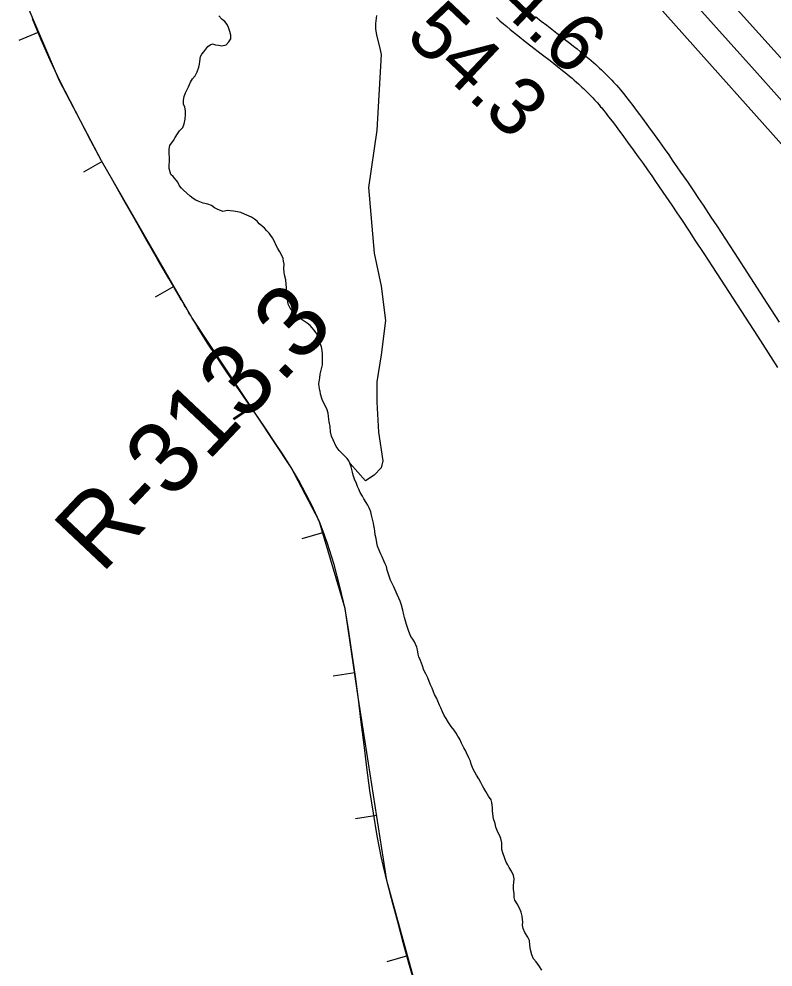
# Model space of a CAD drawing. Extents: x 3180038 to 3217926, y 922069 to 947485.
# Drawn here: x 3195073 to 3195944, y 942147 to 943243 of the extents above; entities that cross this region are included whole.
import ezdxf

# ---------------------------------------------------------------- set-up
doc = ezdxf.new("R2010")
doc.units = 0
for name, color, linetype in [('V-BORW-LINE', 7, 'Continuous'), ('V-RIVR-RANG', 7, 'Continuous'), ('V-RIVR-RANG-IDEN', 7, 'Continuous'), ('V-ROAD-CNTR', 7, 'Continuous'), ('V-SITE-VEGE', 7, 'Continuous'), ('V-TOPO-MAJR', 7, 'Continuous'), ('V-TOPO-MINR', 7, 'Continuous'), ('V-TOPO-SHOR', 7, 'Continuous')]:
    doc.layers.add(name, color=color, linetype=linetype)

msp = doc.modelspace()

# ---------------------------------------------------------------- linework, layer by layer
at = {"layer": 'V-BORW-LINE'}
for p, q in [((3195098.1, 943218.6), (3195088.1, 943242.7)), ((3195095.6, 943227.5), (3195072.6, 943217.7)), ((3195108.8, 943194.9), (3195098.1, 943218.6)), ((3195119.7, 943171.2), (3195108.8, 943194.9)), ((3195131.7, 943148), (3195119.7, 943171.2)), ((3195143.6, 943124.9), (3195131.7, 943148)), ((3195155.8, 943101.8), (3195143.6, 943124.9)), ((3195168.2, 943078.9), (3195155.8, 943101.8)), ((3195168.7, 943078), (3195147.1, 943065.5)), ((3195181, 943056.1), (3195168.2, 943078.9)), ((3195193.9, 943033.4), (3195181, 943056.1)), ((3195206.8, 943010.6), (3195193.9, 943033.4)), ((3195219.6, 942987.9), (3195206.8, 943010.6)), ((3195232.7, 942965.3), (3195219.6, 942987.9)), ((3195245.8, 942942.6), (3195232.7, 942965.3)), ((3195259, 942920.1), (3195245.8, 942942.6)), ((3195251.7, 942933.5), (3195230.1, 942921.1)), ((3195290.7, 942868.2), (3195281.4, 942882.9)), ((3195300.2, 942853.7), (3195290.7, 942868.2)), ((3195309.7, 942839.2), (3195300.2, 942853.7)), ((3195319.5, 942824.9), (3195309.7, 942839.2)), ((3195329.3, 942810.6), (3195319.5, 942824.9)), ((3195339.1, 942796.3), (3195329.3, 942810.6)), ((3195340.8, 942794.5), (3195320, 942780.7)), ((3195341.6, 942793.3), (3195320.8, 942779.5)), ((3195349, 942782.1), (3195339.1, 942796.3)), ((3195358.7, 942767.8), (3195349, 942782.1)), ((3195368.3, 942753.4), (3195358.7, 942767.8)), ((3195377.8, 942739), (3195368.3, 942753.4)), ((3195387.3, 942724.5), (3195377.8, 942739)), ((3195395.9, 942709.3), (3195387.3, 942724.5)), ((3195404.3, 942694.1), (3195395.9, 942709.3)), ((3195412.1, 942678.5), (3195404.3, 942694.1)), ((3195423.5, 942648.9), (3195399.5, 942641.8)), ((3195436.9, 942612.4), (3195428.8, 942637.8)), ((3195443.5, 942586.7), (3195436.9, 942612.4)), ((3195449.6, 942560.9), (3195443.5, 942586.7)), ((3195453.8, 942534.9), (3195449.6, 942560.9)), ((3195457.9, 942508.8), (3195453.8, 942534.9)), ((3195461.7, 942482.7), (3195457.9, 942508.8)), ((3195460.7, 942487), (3195435.9, 942483.3)), ((3195465.2, 942456.6), (3195461.7, 942482.7)), ((3195468.3, 942430.2), (3195465.2, 942456.6)), ((3195471.5, 942403.9), (3195468.3, 942430.2)), ((3195474.7, 942377.6), (3195471.5, 942403.9)), ((3195478, 942351.2), (3195474.7, 942377.6)), ((3195482.2, 942325.1), (3195478, 942351.2)), ((3195486.1, 942322.3), (3195461.4, 942318.5)), ((3195486.6, 942298.9), (3195482.2, 942325.1)), ((3195491.8, 942272.9), (3195486.6, 942298.9)), ((3195510.3, 942199.3), (3195504, 942223.2)), ((3195516.8, 942175.5), (3195510.3, 942199.3)), ((3195523.3, 942151.7), (3195516.8, 942175.5)), ((3195521.8, 942159.9), (3195497.7, 942153.2)), ((3195530.1, 942127.9), (3195523.3, 942151.7))]:
    msp.add_line(p, q, dxfattribs=at)
for points in [[(3195119.6, 943171.2), (3195078.8, 943267)], [(3195168.2, 943078.9), (3195119.6, 943171.2)], [(3195272.4, 942897.7), (3195168.2, 943078.9)], [(3195387.4, 942724.3), (3195272.4, 942897.7)], [(3195419.4, 942662.6), (3195387.4, 942724.3)], [(3195449.6, 942561.4), (3195419.4, 942662.6)], [(3195465.2, 942456.6), (3195449.6, 942561.4)], [(3195497.8, 942247.1), (3195465.2, 942456.6)], [(3195550.2, 942056.7), (3195497.8, 942247.1)]]:
    msp.add_lwpolyline(points, dxfattribs=at)
for points in [[(3195281.4, 942882.9), (3195272.4, 942897.7), (3195259, 942920.1)], [(3195428.8, 942637.8), (3195419.4, 942662.6), (3195412.1, 942678.5)], [(3195504, 942223.2), (3195497.8, 942247.1), (3195491.8, 942272.9)]]:
    msp.add_spline(points, degree=3, dxfattribs=at)
at = {"layer": 'V-ROAD-CNTR'}
for points in [[(3195624.4, 943244.4), (3195628.5, 943240.7), (3195632.5, 943237.2), (3195636.4, 943233.9), (3195640.2, 943230.7), (3195643.9, 943227.7), (3195647.5, 943224.8), (3195651, 943221.9), (3195657.8, 943216.6), (3195664.2, 943211.7), (3195676.1, 943202.5), (3195686.5, 943194.6), (3195690.9, 943191.1), (3195695.1, 943187.8)], [(3195669.6, 943245.5), (3195676.3, 943240.3), (3195682.5, 943235.4), (3195694.4, 943226.3), (3195704.8, 943218.3), (3195709.4, 943214.7), (3195713.7, 943211.4)], [(3195713.7, 943211.3), (3195717.7, 943208.2), (3195721.4, 943205.1), (3195724.9, 943202.3), (3195728.2, 943199.5), (3195731.3, 943196.9), (3195734.1, 943194.5), (3195736.7, 943192.2), (3195739.2, 943190), (3195741.5, 943187.9), (3195743.6, 943185.9), (3195745.7, 943184), (3195749.4, 943180.5), (3195752.6, 943177.3), (3195755.3, 943174.5), (3195757.7, 943172), (3195759.8, 943169.8), (3195761.6, 943167.8), (3195763.2, 943166), (3195765.9, 943163), (3195767.9, 943160.6), (3195769.4, 943158.8), (3195771.6, 943156.1), (3195773.7, 943153.4), (3195777.9, 943147.9), (3195782, 943142.6), (3195785.9, 943137.4), (3195789.7, 943132.4), (3195793.3, 943127.5), (3195800.3, 943118), (3195806.8, 943109.1), (3195812.8, 943100.8), (3195818.4, 943092.9), (3195823.6, 943085.5), (3195828.5, 943078.5), (3195833.1, 943072), (3195837.3, 943065.8), (3195845.2, 943054.3), (3195852.1, 943044.2), (3195858, 943035.3), (3195863.2, 943027.5), (3195872.3, 943013.8), (3195879, 943003.6), (3195889.1, 942988.2), (3195899.1, 942972.8), (3195937, 942914.3), (3195951.2, 942892.4)], [(3195695, 943187.9), (3195698.9, 943184.8), (3195702.5, 943181.9), (3195705.8, 943179.1), (3195708.9, 943176.6), (3195711.8, 943174.2), (3195714.4, 943171.9), (3195716.9, 943169.7), (3195719.1, 943167.7), (3195721.3, 943165.8), (3195723.2, 943163.9), (3195725, 943162.3), (3195728.4, 943159), (3195731.3, 943156.1), (3195733.8, 943153.6), (3195735.9, 943151.4), (3195737.8, 943149.4), (3195739.4, 943147.6), (3195740.8, 943146.1), (3195743.2, 943143.4), (3195744.9, 943141.3), (3195746.2, 943139.8), (3195748.1, 943137.4), (3195750, 943135), (3195754.1, 943129.7), (3195758.1, 943124.4), (3195761.9, 943119.4), (3195765.6, 943114.4), (3195769.2, 943109.6), (3195776.1, 943100.3), (3195782.5, 943091.5), (3195788.4, 943083.3), (3195793.9, 943075.5), (3195799.1, 943068.2), (3195803.9, 943061.3), (3195808.4, 943054.9), (3195812.6, 943048.8), (3195820.4, 943037.4), (3195827.2, 943027.4), (3195833.1, 943018.6), (3195838.3, 943010.9), (3195847.2, 942997.3), (3195853.9, 942987.1), (3195864, 942971.8), (3195874, 942956.4), (3195911.9, 942898), (3195926.1, 942876.1), (3195938.4, 942856.9), (3195949.2, 942840.1)]]:
    msp.add_lwpolyline(points, dxfattribs=at)
at = {"layer": 'V-SITE-VEGE'}
for points in [[(3195285.6, 943029.9), (3195279.9, 943032), (3195277, 943033.2), (3195273.9, 943035.2), (3195270.5, 943037.8), (3195262.9, 943045), (3195260.6, 943047.3), (3195258.3, 943049.9), (3195256.1, 943053.9), (3195250.7, 943060.5), (3195248.1, 943063.1), (3195246.2, 943070), (3195246.2, 943074), (3195246.5, 943078), (3195246.6, 943081.4), (3195246.1, 943088.2), (3195246.1, 943092.2), (3195247, 943096.5), (3195251.3, 943102.2), (3195253, 943105.9), (3195255.9, 943109.9), (3195258.2, 943113.6), (3195262, 943117.3), (3195263.4, 943121.5), (3195264.6, 943126.9), (3195265.2, 943132.4), (3195265, 943136.7), (3195264.2, 943140.7), (3195262.8, 943144.4), (3195262.8, 943149), (3195263.7, 943153.2), (3195265.2, 943157.2), (3195268.6, 943164.3), (3195270.7, 943169.8), (3195273, 943173.4), (3195276.2, 943176.9), (3195278.5, 943181.4), (3195280.5, 943187.1), (3195281.1, 943190.5), (3195281.7, 943193.7), (3195282.3, 943199.4), (3195284.1, 943201.9), (3195286.4, 943204.8), (3195288.7, 943207.6), (3195291, 943210.7), (3195293.6, 943212.7), (3195296.4, 943213.8), (3195299.9, 943212.9), (3195303.3, 943212.4), (3195307, 943211.8), (3195312.1, 943212.9), (3195315.3, 943216.3), (3195317.3, 943219.7), (3195317.4, 943224), (3195316.3, 943228.2), (3195314.6, 943232.8), (3195313.2, 943236.3), (3195310.6, 943239.7), (3195307.5, 943242), (3195307.2, 943242.3), (3195303.8, 943246.3)], [(3195485.9, 943246.8), (3195484.8, 943237.3), (3195484.7, 943231.2), (3195485.8, 943223.8), (3195489.4, 943210.3), (3195491.3, 943201.6)], [(3195491.3, 943201.6), (3195486.4, 943114.2), (3195476.5, 943048.1), (3195483.1, 942972), (3195491.4, 942934), (3195496.3, 942894.3), (3195491.4, 942854.6), (3195486.4, 942823.2), (3195486.4, 942800), (3195488.1, 942765.3), (3195493, 942732.2), (3195491.4, 942723.9), (3195483.1, 942715.7), (3195473.2, 942709.1), (3195455.3, 942728.9), (3195455.2, 942729.2), (3195453.8, 942732.1), (3195451.9, 942734.7), (3195449.3, 942737.6), (3195442.8, 942743.9), (3195439.4, 942748.8), (3195435.7, 942756.3), (3195433.8, 942760.6), (3195432.7, 942765.4), (3195432.1, 942771.7), (3195431.3, 942777.1), (3195430.8, 942780.3), (3195430.5, 942783.4), (3195430, 942787.2), (3195428.3, 942792.3), (3195425.8, 942797.2), (3195423.2, 942802.9), (3195421.3, 942809.2), (3195420.7, 942812.9), (3195420.5, 942813.2), (3195419.6, 942817.8), (3195419.1, 942821.2), (3195420.3, 942828.1), (3195420.9, 942832.1), (3195421.8, 942836.9), (3195423.3, 942842.9), (3195423.6, 942849.2), (3195423.4, 942855.5), (3195423.1, 942859.5), (3195422.3, 942863.8), (3195420.9, 942867.5), (3195419.5, 942872.6), (3195418.1, 942876.1), (3195416.1, 942879.8), (3195413.3, 942883.6), (3195411.3, 942885.8), (3195409.3, 942888.4), (3195405.6, 942891.3), (3195402.2, 942893.3), (3195398.8, 942895.7), (3195395.4, 942898.3), (3195392.3, 942901.1), (3195389.5, 942904.3), (3195387.2, 942906.6), (3195385.5, 942909.2), (3195383.8, 942913.2), (3195383.3, 942916.3), (3195382.7, 942920.1), (3195382.2, 942924.1), (3195381.9, 942928.6), (3195381.7, 942931.8), (3195381.4, 942936.4), (3195380.9, 942941.2), (3195379.5, 942946.9), (3195379.2, 942950.1), (3195378.7, 942954.4), (3195379, 942959.2), (3195378.5, 942962.7), (3195377.9, 942965.8), (3195376.5, 942969.5), (3195374, 942973.6), (3195371.7, 942977.3), (3195369.8, 942981), (3195367.8, 942985.6), (3195365.6, 942989.6), (3195361.6, 942995.1), (3195359, 942998), (3195356.5, 943000.8), (3195353.4, 943003.7), (3195350.3, 943006), (3195348, 943009.2), (3195344.9, 943011.5), (3195341.2, 943013.5), (3195336, 943015.8), (3195333.2, 943017.3), (3195329.2, 943019), (3195325.2, 943019.9), (3195320.7, 943020.5), (3195316.9, 943020.8), (3195313.5, 943021.2), (3195308.1, 943020.3), (3195301.5, 943022.7), (3195298.7, 943024.4), (3195295, 943027.3), (3195291, 943028.8), (3195285.6, 943029.9)]]:
    msp.add_lwpolyline(points, dxfattribs=at)
at = {"layer": 'V-TOPO-MAJR'}
msp.add_lwpolyline([(3195832, 943332.2), (3196228.6, 942892.2)], dxfattribs=at)
at = {"layer": 'V-TOPO-MINR'}
for points in [[(3195151.5, 944017.5), (3195154.3, 944016.7), (3195165.4, 944011), (3195177.1, 944003.9), (3195188.1, 943996), (3195198.1, 943986.8), (3195207.3, 943976.7), (3195243.5, 943931.4), (3195270.5, 943898), (3195297.5, 943864.8), (3195324.9, 943831.8), (3195352.4, 943798.9), (3195759.8, 943316.1), (3195762.4, 943313.1), (3195765, 943310), (3195767.6, 943307), (3195770.3, 943304), (3195772.9, 943301), (3195775.6, 943298), (3195778.3, 943295), (3195780.9, 943292), (3196014.6, 943029.7)], [(3195831.3, 943285.6), (3195922.7, 943183.5), (3195990.1, 943108.1)]]:
    msp.add_lwpolyline(points, dxfattribs=at)
at = {"layer": 'V-TOPO-SHOR'}
for points in [[(3195385.5, 942909.2), (3195383.8, 942913.2), (3195383.3, 942916.3), (3195382.7, 942920.1), (3195382.2, 942924.1), (3195381.9, 942928.6), (3195381.7, 942931.8), (3195381.4, 942936.4), (3195380.9, 942941.2), (3195379.5, 942946.9), (3195379.2, 942950.1), (3195378.7, 942954.4), (3195379, 942959.2), (3195378.5, 942962.7), (3195377.9, 942965.8), (3195376.5, 942969.5), (3195374, 942973.6), (3195371.7, 942977.3), (3195369.8, 942981), (3195367.8, 942985.6), (3195365.6, 942989.6), (3195361.6, 942995.1), (3195359, 942998), (3195356.5, 943000.8), (3195353.4, 943003.7), (3195350.3, 943006), (3195348, 943009.2), (3195344.9, 943011.5), (3195341.2, 943013.5), (3195336, 943015.8), (3195333.2, 943017.3), (3195329.2, 943019), (3195325.2, 943019.9), (3195320.7, 943020.5), (3195316.9, 943020.8), (3195313.5, 943021.2), (3195308.1, 943020.3), (3195301.5, 943022.7), (3195298.7, 943024.4), (3195295, 943027.3), (3195291, 943028.8), (3195285.6, 943029.9), (3195279.9, 943032), (3195277, 943033.2), (3195273.9, 943035.2), (3195270.5, 943037.8), (3195262.9, 943045), (3195260.6, 943047.3), (3195258.3, 943049.9), (3195256.1, 943053.9), (3195250.7, 943060.5), (3195248.1, 943063.1), (3195246.2, 943070), (3195246.2, 943074), (3195246.5, 943078), (3195246.6, 943081.4), (3195246.1, 943088.2), (3195246.1, 943092.2), (3195247, 943096.5), (3195251.3, 943102.2), (3195253, 943105.9), (3195255.9, 943109.9), (3195258.2, 943113.6), (3195262, 943117.3), (3195263.4, 943121.5), (3195264.6, 943126.9), (3195265.2, 943132.4), (3195265, 943136.7), (3195264.2, 943140.7), (3195262.8, 943144.4), (3195262.8, 943149), (3195263.7, 943153.2), (3195265.2, 943157.2), (3195268.6, 943164.3), (3195270.7, 943169.8), (3195273, 943173.4), (3195276.2, 943176.9), (3195278.5, 943181.4), (3195280.5, 943187.1), (3195281.1, 943190.5), (3195281.7, 943193.7), (3195282.3, 943199.4), (3195284.1, 943201.9), (3195286.4, 943204.8), (3195288.7, 943207.6), (3195291, 943210.7), (3195293.6, 943212.7), (3195296.4, 943213.8), (3195299.9, 943212.9), (3195303.3, 943212.4), (3195307, 943211.8), (3195312.1, 943212.9), (3195315.3, 943216.3), (3195317.3, 943219.7), (3195317.4, 943224), (3195316.3, 943228.2), (3195314.6, 943232.8), (3195313.2, 943236.3), (3195310.6, 943239.7), (3195307.5, 943242), (3195307.2, 943242.3)], [(3195307.2, 943242.3), (3195303.8, 943246.3)], [(3195541.4, 942488.6), (3195540.2, 942491.5), (3195539.1, 942495.2), (3195536.6, 942501.2), (3195534.6, 942505.5), (3195533.8, 942508.7), (3195533.3, 942513.5), (3195532.4, 942516.7), (3195529.9, 942523), (3195527.9, 942526.1), (3195525.7, 942529), (3195523.2, 942535), (3195521.5, 942539.3), (3195520.4, 942542.8), (3195518.1, 942551.1), (3195517.6, 942554.2), (3195516.2, 942559.7), (3195514.8, 942565.4), (3195513.1, 942570), (3195511.7, 942573.4), (3195509.8, 942577.7), (3195505.8, 942586.6), (3195504.4, 942589.5), (3195501.9, 942594.3), (3195500.5, 942598.9), (3195499.4, 942602.4), (3195498.3, 942605.8), (3195497.2, 942609.8), (3195496, 942613), (3195494.4, 942616.4), (3195492.4, 942621), (3195491, 942624.1), (3195491, 942624.1), (3195487.1, 942633.3), (3195486.2, 942637.3), (3195485.4, 942642.2), (3195484.3, 942646.5), (3195483.8, 942650.8), (3195483.5, 942653.9), (3195483.2, 942655), (3195482.4, 942660.2), (3195480.2, 942669.4), (3195479.4, 942673.1), (3195477.4, 942677.7), (3195475.7, 942680.8), (3195473.7, 942684), (3195471.2, 942688.3), (3195469.5, 942691.1), (3195467, 942695.5), (3195465.3, 942699.2), (3195463.9, 942702.6), (3195462.8, 942705.8), (3195460.5, 942710.9), (3195458.8, 942715.5), (3195458, 942718.9), (3195456.6, 942725.2), (3195455.2, 942729.2), (3195453.8, 942732.1), (3195451.9, 942734.7), (3195449.3, 942737.6), (3195442.8, 942743.9), (3195439.4, 942748.8), (3195435.7, 942756.3), (3195433.8, 942760.6), (3195432.7, 942765.4), (3195432.1, 942771.7), (3195431.3, 942777.1), (3195430.8, 942780.3), (3195430.5, 942783.4), (3195430, 942787.2), (3195428.3, 942792.3), (3195425.8, 942797.2), (3195423.2, 942802.9), (3195421.3, 942809.2), (3195420.7, 942812.9), (3195420.5, 942813.2), (3195419.6, 942817.8), (3195419.1, 942821.2), (3195420.3, 942828.1), (3195420.9, 942832.1), (3195421.8, 942836.9), (3195423.3, 942842.9), (3195423.6, 942849.2), (3195423.4, 942855.5), (3195423.1, 942859.5), (3195422.3, 942863.8), (3195420.9, 942867.5), (3195419.5, 942872.6), (3195418.1, 942876.1), (3195416.1, 942879.8), (3195413.3, 942883.6), (3195411.3, 942885.8), (3195409.3, 942888.4), (3195405.6, 942891.3), (3195402.2, 942893.3), (3195398.8, 942895.7), (3195395.4, 942898.3), (3195392.3, 942901.1), (3195389.5, 942904.3), (3195387.2, 942906.6), (3195385.5, 942909.2)], [(3195677, 942143.6), (3195673.3, 942148.8), (3195670.2, 942153.1), (3195667.3, 942156.6), (3195665.4, 942161.1), (3195663.7, 942166.9), (3195663.2, 942172.3), (3195662.6, 942177.7), (3195660.7, 942181.7), (3195657.3, 942186.9), (3195655.3, 942191.5), (3195654.5, 942195.5), (3195654.8, 942198.9), (3195654.3, 942205.8), (3195653.2, 942210.7), (3195651.2, 942215.2), (3195648.4, 942220.1), (3195645.9, 942224.4), (3195644.8, 942227.6), (3195644.8, 942231.9), (3195644.3, 942237), (3195644.3, 942241.3), (3195644.6, 942245), (3195644.9, 942249), (3195644.1, 942253), (3195641.8, 942257.9), (3195639.3, 942262.2), (3195637.6, 942265.1), (3195635.6, 942268.5), (3195634, 942272.5), (3195632, 942279.1), (3195630.6, 942283.1), (3195630.6, 942286.5), (3195630.7, 942290.5), (3195629.6, 942295.7), (3195627.9, 942299.7), (3195626.2, 942303.1), (3195623.7, 942308.6), (3195623.1, 942312.9), (3195621.2, 942318.3), (3195620.1, 942324), (3195619.8, 942327.5), (3195619.8, 942331.5), (3195619, 942337.2), (3195618.2, 942340.3), (3195615.4, 942344.4), (3195612.3, 942349.8), (3195610, 942353.8), (3195608.3, 942356.7), (3195606.4, 942360.4), (3195604.1, 942364.7), (3195601.3, 942368.7), (3195599.6, 942372.2), (3195597.6, 942375.9), (3195595.1, 942381.7), (3195594.3, 942385.1), (3195592.6, 942388.8), (3195589.8, 942394.5), (3195588.6, 942397.4), (3195586.7, 942400.6), (3195584.1, 942406), (3195582.2, 942410.6), (3195579.9, 942414.1), (3195577.9, 942417.2), (3195575.7, 942420.7), (3195572, 942425), (3195568.9, 942429.6), (3195566.4, 942434.2), (3195564.1, 942437.9), (3195562.1, 942441.9), (3195560.2, 942446.8), (3195558.8, 942449.6), (3195556.8, 942454.2), (3195555.4, 942457.4), (3195552.9, 942462.2), (3195551.7, 942465.1), (3195550.1, 942469.4), (3195548.4, 942473.4), (3195546.7, 942476.9), (3195545, 942481.5), (3195542.8, 942485.8), (3195541.4, 942488.6)]]:
    msp.add_lwpolyline(points, dxfattribs=at)

# ---------------------------------------------------------------- texts
at = {"layer": 'V-RIVR-RANG'}
for s, p in [('54.6', (3195584.8, 943294.8)), ('54.3', (3195517.5, 943220.8))]:
    msp.add_text(s, height=67, rotation=316.5283, dxfattribs=at).set_placement(p)
at = {"layer": 'V-RIVR-RANG-IDEN'}
msp.add_text('R-313.3', height=83, rotation=46.6715, dxfattribs=at).set_placement((3195168, 942600.3))

doc.saveas('drawing.dxf')
